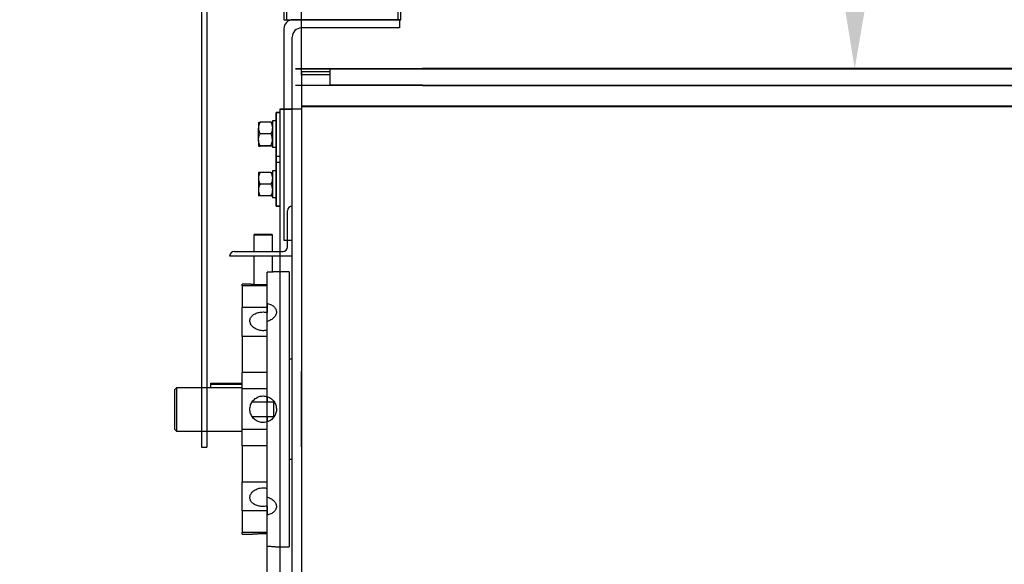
# Model space of a CAD drawing. Header units: inches. Extents: x 170 to 284, y 215 to 248.
# Tile 920 of 1056: x 226.585 to 227.933, y 244.3 to 245.046. Entities that reach past the tile are written whole.
import ezdxf

# ---------------------------------------------------------------- set-up
doc = ezdxf.new("R2010")
doc.units = ezdxf.units.IN
doc.header["$LTSCALE"] = 0.25
doc.header["$MEASUREMENT"] = 0
doc.layers.add('ANNOTATIONS', color=1, linetype='Continuous')
doc.layers.add('LH TOP OF HOOD', color=7, linetype='Continuous')
doc.styles.add('ARIAL', font='arial.ttf', dxfattribs={"height": 0.09375})
doc.dimstyles.new('STANDARD$0', dxfattribs={"dimtxt": 0.09375, "dimasz": 0.09375, "dimexe": 0.03125, "dimexo": 0.046875, "dimgap": 0.09, "dimtad": 0, "dimtih": 1, "dimtoh": 1, "dimdec": 4, "dimzin": 0, "dimdsep": 46, "dimtxsty": 'ARIAL', "dimcen": 0.09, "dimadec": 0, "dimazin": 0, "dimtfac": 1, "dimtdec": 4, "dimtofl": 0, "dimtmove": 0, "dimatfit": 1, "dimfxl": 1, "dimtolj": 1, "dimtzin": 0, "dimarcsym": 0})

# ---------------------------------------------------------------- blocks, each defined once
blk = doc.blocks.new('*D81')
at = {"layer": 'ANNOTATIONS', "color": 0, "lineweight": -2, "transparency": 16777216}
for p, q in [((226.7726, 245.3395), (226.7726, 245.831)), ((226.971, 244.9699), (226.971, 245.831)), ((226.6789, 245.7997), (226.5851, 245.7997)), ((227.0648, 245.7997), (227.1585, 245.7997))]:
    blk.add_line(p, q, dxfattribs=at)
at = {"layer": 'ANNOTATIONS', "color": 0, "transparency": 16777216}
for points in [[(226.6789, 245.8154), (226.6789, 245.7841), (226.7726, 245.7997)], [(227.0648, 245.8154), (227.0648, 245.7841), (226.971, 245.7997)]]:
    blk.add_solid(points, dxfattribs=at)
at = {"layer": 'defpoints', "color": 0, "transparency": 16777216}
for p in [(226.7726, 245.7997), (226.7726, 245.2926), (226.971, 244.9231)]:
    blk.add_point(p, dxfattribs=at)
at = {"layer": 'ANNOTATIONS', "color": 0, "transparency": 16777216, "insert": (227.3024, 245.7997), "char_height": 0.09375, "attachment_point": 5, "style": 'ARIAL'}
blk.add_mtext('\\A1;5"', dxfattribs=at)

msp = doc.modelspace()

# ---------------------------------------------------------------- linework, layer by layer
at = {"layer": 'ANNOTATIONS'}
msp.add_solid([(227.71302, 245.07245), (227.74427, 245.0723), (227.72822, 244.97863)], dxfattribs=at)
at = {"layer": 'LH TOP OF HOOD'}
for p, q in [((226.83404, 245.21955), (226.83404, 244.46033)), ((226.84145, 245.21955), (226.84145, 244.46033)), ((226.94681, 245.06812), (226.94681, 245.04567)), ((226.95105, 245.04567), (226.95105, 245.06812)), ((227.10275, 245.06812), (227.10275, 245.04567)), ((227.10699, 245.04567), (227.10699, 245.06812)), ((226.94681, 245.04567), (226.95105, 245.04567)), ((226.95105, 245.04567), (227.10275, 245.04567)), ((227.10487, 245.04567), (226.95931, 245.04567)), ((227.10275, 245.04567), (227.10699, 245.04567)), ((227.10487, 245.04567), (227.10487, 245.03431)), ((226.94681, 245.03317), (226.94681, 244.74351)), ((227.10487, 245.03431), (226.97067, 245.03431)), ((226.95817, 244.74351), (226.95817, 245.02181)), ((226.96265, 244.97896), (227.13676, 244.97896)), ((226.96265, 244.97841), (227.13676, 244.97841)), ((227.00953, 244.97442), (226.97101, 244.97442)), ((226.97101, 244.97442), (226.97101, 244.08174)), ((227.00953, 244.97896), (227.00953, 244.95545)), ((229.07277, 244.97896), (227.13676, 244.97896)), ((227.13676, 244.97841), (229.07277, 244.97841)), ((227.00953, 244.97014), (226.97101, 244.97014)), ((226.96265, 244.95603), (227.00953, 244.95603)), ((227.00953, 244.95545), (226.96265, 244.95545)), ((227.13676, 244.95603), (227.00953, 244.95603)), ((227.13676, 244.95603), (227.00953, 244.95603)), ((227.13676, 244.95545), (227.00953, 244.95545)), ((227.13676, 244.95545), (227.00953, 244.95545)), ((227.13676, 244.95603), (229.07277, 244.95603)), ((227.13676, 244.95545), (229.07277, 244.95545)), ((226.94105, 244.92306), (226.95817, 244.92306)), ((226.97101, 244.92306), (226.94105, 244.92306)), ((226.94105, 244.92306), (226.94105, 244.91878)), ((226.94105, 244.92306), (226.94105, 244.09074)), ((226.95817, 244.08174), (226.95817, 244.92306)), ((227.13676, 244.92734), (226.97101, 244.92734)), ((227.13676, 244.92734), (226.97101, 244.92734)), ((227.13676, 244.92629), (226.97101, 244.92629)), ((227.13676, 244.92629), (226.97101, 244.92629)), ((231.22278, 244.92734), (227.13676, 244.92734)), ((231.22278, 244.92629), (227.13676, 244.92629)), ((226.93646, 244.90729), (226.93112, 244.90729)), ((226.93112, 244.90729), (226.93112, 244.8704)), ((226.94105, 244.91878), (226.93646, 244.91878)), ((226.93646, 244.91878), (226.93646, 244.85886)), ((226.94105, 244.91878), (226.93646, 244.91878)), ((226.93646, 244.91878), (226.93646, 244.79038)), ((226.93646, 244.79038), (226.93646, 244.91878)), ((226.93646, 244.91878), (226.94105, 244.91878)), ((226.94105, 244.91878), (226.94105, 244.79038)), ((226.91197, 244.90487), (226.91197, 244.89726)), ((226.91197, 244.88121), (226.91197, 244.89726)), ((226.92898, 244.90515), (226.91411, 244.90515)), ((226.91197, 244.88121), (226.91197, 244.87277)), ((226.92898, 244.88938), (226.91411, 244.88938)), ((226.92898, 244.87305), (226.91411, 244.87305)), ((226.92898, 244.87249), (226.91411, 244.87249)), ((226.93646, 244.8704), (226.93112, 244.8704)), ((226.93646, 244.85886), (226.94105, 244.85886)), ((226.94105, 244.8503), (226.93646, 244.8503)), ((226.93646, 244.8503), (226.93646, 244.79038)), ((226.91197, 244.8364), (226.91197, 244.82837)), ((226.91197, 244.82837), (226.91197, 244.81231)), ((226.92898, 244.8364), (226.91411, 244.8364)), ((226.93646, 244.83881), (226.93112, 244.83881)), ((226.93112, 244.83881), (226.93112, 244.80192)), ((226.91197, 244.81231), (226.91197, 244.80428)), ((226.92898, 244.82034), (226.91411, 244.82034)), ((226.92898, 244.80428), (226.91411, 244.80428)), ((226.93646, 244.80192), (226.93112, 244.80192)), ((226.93646, 244.79038), (226.94105, 244.79038)), ((226.93646, 244.79038), (226.94105, 244.79038)), ((226.94105, 244.79038), (226.93646, 244.79038)), ((226.94105, 244.79038), (226.94105, 244.72831)), ((226.95175, 244.73473), (226.95175, 244.78396)), ((226.90668, 244.75185), (226.90561, 244.75078)), ((226.90561, 244.75078), (226.90561, 244.72831)), ((226.93055, 244.75078), (226.90561, 244.75078)), ((226.90668, 244.75185), (226.92954, 244.75185)), ((226.92954, 244.75185), (226.93022, 244.75185)), ((226.93129, 244.75078), (226.93022, 244.75185)), ((226.93129, 244.75078), (226.93055, 244.75078)), ((226.93129, 244.72831), (226.93129, 244.75078)), ((226.94681, 244.74351), (226.95817, 244.74351)), ((226.95817, 244.72189), (226.87256, 244.72189)), ((226.87898, 244.72831), (226.94533, 244.72831)), ((226.90561, 244.72189), (226.90561, 244.68289)), ((226.93129, 244.70006), (226.93129, 244.72189)), ((226.94105, 244.72831), (226.94105, 244.08174)), ((226.92392, 244.657), (226.92392, 244.6997)), ((226.92392, 244.08309), (226.92392, 244.6997)), ((226.95406, 244.70049), (226.93653, 244.70049)), ((226.95406, 244.70049), (226.95406, 244.32384)), ((226.90034, 244.68337), (226.88968, 244.68337)), ((226.88968, 244.68108), (226.88968, 244.68337)), ((226.92392, 244.68108), (226.88968, 244.68108)), ((226.88968, 244.68108), (226.88968, 244.65135)), ((226.92392, 244.65135), (226.88968, 244.65135)), ((226.88968, 244.61187), (226.88968, 244.65135)), ((226.92392, 244.657), (226.92392, 244.64484)), ((226.92392, 244.52947), (226.92392, 244.63254)), ((226.92392, 244.61187), (226.88968, 244.61187)), ((226.88968, 244.61187), (226.88968, 244.56233)), ((226.95817, 244.58065), (226.95406, 244.58065)), ((226.92392, 244.56233), (226.88968, 244.56233)), ((226.88968, 244.54008), (226.88968, 244.56233)), ((226.97101, 244.46052), (226.97101, 244.56381)), ((226.84688, 244.54785), (226.88968, 244.54785)), ((226.84688, 244.54625), (226.84688, 244.54785)), ((226.88968, 244.54625), (226.84688, 244.54625)), ((226.84688, 244.54143), (226.84688, 244.54625)), ((226.79766, 244.53924), (226.7998, 244.54143)), ((226.79766, 244.48434), (226.79766, 244.53924)), ((226.7998, 244.54143), (226.7998, 244.4822)), ((226.88968, 244.54143), (226.7998, 244.54143)), ((226.92392, 244.54008), (226.88968, 244.54008)), ((226.88968, 244.48425), (226.88968, 244.54008)), ((226.92392, 244.52947), (226.92392, 244.52192)), ((226.92392, 244.52192), (226.90322, 244.52192)), ((226.93248, 244.52192), (226.92392, 244.52192)), ((226.93248, 244.52192), (226.93248, 244.50241)), ((226.90322, 244.50241), (226.92392, 244.50241)), ((226.92392, 244.50241), (226.93248, 244.50241)), ((226.92392, 244.50241), (226.92392, 244.49486)), ((226.92392, 244.3918), (226.92392, 244.49486)), ((226.79766, 244.48434), (226.7998, 244.4822)), ((226.7998, 244.4822), (226.88968, 244.4822)), ((226.92392, 244.48425), (226.88968, 244.48425)), ((226.88968, 244.462), (226.88968, 244.48425)), ((226.92392, 244.462), (226.88968, 244.462)), ((226.88968, 244.462), (226.88968, 244.41246)), ((226.83404, 244.46033), (226.84145, 244.46033)), ((226.95406, 244.44368), (226.95817, 244.44368)), ((226.92392, 244.41246), (226.88968, 244.41246)), ((226.88968, 244.37298), (226.88968, 244.41246)), ((226.92392, 244.37298), (226.88968, 244.37298)), ((226.88968, 244.37298), (226.88968, 244.34325)), ((226.92392, 244.37949), (226.92392, 244.36733)), ((226.92392, 244.32463), (226.92392, 244.36733)), ((226.92392, 244.34325), (226.88968, 244.34325)), ((226.88968, 244.34096), (226.88968, 244.34325)), ((226.88968, 244.34096), (226.90035, 244.34096)), ((226.93659, 244.32384), (226.95406, 244.32384))]:
    msp.add_line(p, q, dxfattribs=at)
for centre, radius, start, end in [((226.95931, 245.03317), 0.0125, 90, 180), ((226.97067, 245.02181), 0.0125, 90, 180), ((226.95817, 244.78396), 0.00642, 90, 180), ((226.94533, 244.73473), 0.00642, 270, 0), ((226.87898, 244.72189), 0.00642, 90, 180)]:
    msp.add_arc(centre, radius, start, end, dxfattribs=at)
for points, knots in [([(226.91411, 244.90515), (226.91355, 244.90392), (226.91241, 244.90142), (226.91198, 244.8987), (226.91197, 244.8973), (226.91197, 244.89726)], [0, 0, 0, 0, 0.4845461, 0.9867483, 1, 1, 1, 1]), ([(226.91197, 244.90487), (226.91206, 244.90491), (226.91222, 244.90499), (226.91318, 244.90508), (226.91391, 244.90513), (226.91411, 244.90515)], [0, 0, 0, 0, 0.4066349, 0.8279722, 1, 1, 1, 1]), ([(226.91197, 244.89726), (226.91206, 244.89616), (226.91222, 244.89391), (226.91318, 244.8913), (226.91391, 244.88981), (226.91411, 244.88938)], [0, 0, 0, 0, 0.4066349, 0.8279722, 1, 1, 1, 1]), ([(226.92898, 244.90515), (226.92954, 244.90392), (226.93068, 244.90142), (226.93111, 244.8987), (226.93112, 244.8973), (226.93112, 244.89726)], [0, 0, 0, 0, 0.4845461, 0.9867483, 1, 1, 1, 1]), ([(226.93112, 244.90487), (226.93103, 244.90491), (226.93087, 244.90499), (226.92991, 244.90508), (226.92918, 244.90513), (226.92898, 244.90515)], [0, 0, 0, 0, 0.4066349, 0.8279722, 1, 1, 1, 1]), ([(226.93112, 244.89726), (226.93103, 244.89616), (226.93087, 244.89391), (226.92991, 244.8913), (226.92918, 244.88981), (226.92898, 244.88938)], [0, 0, 0, 0, 0.4066349, 0.8279722, 1, 1, 1, 1]), ([(226.91197, 244.88121), (226.91198, 244.8814), (226.91199, 244.88262), (226.91234, 244.88491), (226.9132, 244.88743), (226.91389, 244.8889), (226.91411, 244.88938)], [0, 0, 0, 0, 0.06692138, 0.43583683, 0.81526676, 1, 1, 1, 1]), ([(226.91411, 244.87305), (226.9138, 244.87374), (226.91304, 244.87537), (226.91218, 244.8781), (226.91204, 244.88016), (226.91197, 244.88121)], [0, 0, 0, 0, 0.26544469, 0.62807321, 1, 1, 1, 1]), ([(226.93112, 244.88121), (226.93111, 244.8814), (226.9311, 244.88262), (226.93075, 244.88491), (226.92989, 244.88743), (226.9292, 244.8889), (226.92898, 244.88938)], [0, 0, 0, 0, 0.06692138, 0.43583683, 0.81526676, 1, 1, 1, 1]), ([(226.92898, 244.87305), (226.92929, 244.87374), (226.93005, 244.87537), (226.93091, 244.8781), (226.93105, 244.88016), (226.93112, 244.88121)], [0, 0, 0, 0, 0.2654447, 0.6280732, 1, 1, 1, 1]), ([(226.91411, 244.87305), (226.91355, 244.873), (226.91241, 244.87291), (226.91198, 244.87282), (226.91197, 244.87277), (226.91197, 244.87277)], [0, 0, 0, 0, 0.48454611, 0.98674827, 1, 1, 1, 1]), ([(226.91197, 244.87277), (226.91206, 244.87273), (226.91222, 244.87265), (226.91318, 244.87256), (226.91391, 244.8725), (226.91411, 244.87249)], [0, 0, 0, 0, 0.4066349, 0.8279722, 1, 1, 1, 1]), ([(226.92898, 244.87305), (226.92954, 244.873), (226.93068, 244.87291), (226.93111, 244.87282), (226.93112, 244.87277), (226.93112, 244.87277)], [0, 0, 0, 0, 0.4845461, 0.9867483, 1, 1, 1, 1]), ([(226.93112, 244.87277), (226.93103, 244.87273), (226.93087, 244.87265), (226.92991, 244.87256), (226.92918, 244.8725), (226.92898, 244.87249)], [0, 0, 0, 0, 0.4066349, 0.82797221, 1, 1, 1, 1]), ([(226.91411, 244.8364), (226.91355, 244.83515), (226.91241, 244.8326), (226.91198, 244.82983), (226.91197, 244.8284), (226.91197, 244.82837)], [0, 0, 0, 0, 0.4845461, 0.9867483, 1, 1, 1, 1]), ([(226.91411, 244.8364), (226.9138, 244.8364), (226.91304, 244.8364), (226.91218, 244.8364), (226.91204, 244.8364), (226.91197, 244.8364)], [0, 0, 0, 0, 0.2654447, 0.6280732, 1, 1, 1, 1]), ([(226.91197, 244.82837), (226.91206, 244.82724), (226.91222, 244.82495), (226.91318, 244.82229), (226.91391, 244.82078), (226.91411, 244.82034)], [0, 0, 0, 0, 0.4066349, 0.8279722, 1, 1, 1, 1]), ([(226.92898, 244.8364), (226.92954, 244.83515), (226.93068, 244.8326), (226.93111, 244.82983), (226.93112, 244.8284), (226.93112, 244.82837)], [0, 0, 0, 0, 0.48454611, 0.98674827, 1, 1, 1, 1]), ([(226.92898, 244.8364), (226.92929, 244.8364), (226.93005, 244.8364), (226.93091, 244.8364), (226.93105, 244.8364), (226.93112, 244.8364)], [0, 0, 0, 0, 0.2654447, 0.6280732, 1, 1, 1, 1]), ([(226.93112, 244.82837), (226.93103, 244.82724), (226.93087, 244.82495), (226.92991, 244.82229), (226.92918, 244.82078), (226.92898, 244.82034)], [0, 0, 0, 0, 0.4066349, 0.8279722, 1, 1, 1, 1]), ([(226.91411, 244.82034), (226.91355, 244.81909), (226.91241, 244.81654), (226.91198, 244.81377), (226.91197, 244.81234), (226.91197, 244.81231)], [0, 0, 0, 0, 0.4845461, 0.9867483, 1, 1, 1, 1]), ([(226.91197, 244.81231), (226.91206, 244.81118), (226.91222, 244.80889), (226.91318, 244.80623), (226.91391, 244.80472), (226.91411, 244.80428)], [0, 0, 0, 0, 0.4066349, 0.8279722, 1, 1, 1, 1]), ([(226.92898, 244.82034), (226.92954, 244.81909), (226.93068, 244.81654), (226.93111, 244.81377), (226.93112, 244.81234), (226.93112, 244.81231)], [0, 0, 0, 0, 0.4845461, 0.9867483, 1, 1, 1, 1]), ([(226.93112, 244.81231), (226.93103, 244.81118), (226.93087, 244.80889), (226.92991, 244.80623), (226.92918, 244.80472), (226.92898, 244.80428)], [0, 0, 0, 0, 0.4066349, 0.8279722, 1, 1, 1, 1]), ([(226.91411, 244.80428), (226.9138, 244.80428), (226.91304, 244.80428), (226.91218, 244.80428), (226.91204, 244.80428), (226.91197, 244.80428)], [0, 0, 0, 0, 0.2654447, 0.6280732, 1, 1, 1, 1]), ([(226.92898, 244.80428), (226.92929, 244.80428), (226.93005, 244.80428), (226.93091, 244.80428), (226.93105, 244.80428), (226.93112, 244.80428)], [0, 0, 0, 0, 0.2654447, 0.6280732, 1, 1, 1, 1]), ([(226.93653, 244.70049), (226.93654, 244.70049), (226.93658, 244.70049), (226.93608, 244.70044), (226.9351, 244.70035), (226.93361, 244.70023), (226.93171, 244.70008), (226.92941, 244.69993), (226.92682, 244.69979), (226.92489, 244.69973), (226.92392, 244.6997)], [0, 0, 0, 0, 0.0676192, 0.1985122, 0.3331933, 0.4642568, 0.5990907, 0.7306842, 0.8660879, 1, 1, 1, 1]), ([(226.92392, 244.6825), (226.92296, 244.68247), (226.92099, 244.68242), (226.91794, 244.6824), (226.91489, 244.68244), (226.91197, 244.68252), (226.9092, 244.68265), (226.90671, 244.68281), (226.90453, 244.68297), (226.90276, 244.68313), (226.90141, 244.68326), (226.9006, 244.68334), (226.90024, 244.68338), (226.90032, 244.68337), (226.90034, 244.68337)], [0, 0, 0, 0, 0.0880761, 0.1787049, 0.266782, 0.3574119, 0.4455445, 0.5362084, 0.6247752, 0.7159002, 0.804616, 0.8959248, 0.9842732, 1, 1, 1, 1]), ([(226.92392, 244.657), (226.9241, 244.65697), (226.92523, 244.65673), (226.92726, 244.65614), (226.92981, 244.65504), (226.93203, 244.65365), (226.93389, 244.65202), (226.93529, 244.65017), (226.93623, 244.64816), (226.93665, 244.64604), (226.93656, 244.64387), (226.93596, 244.64171), (226.93487, 244.63961), (226.93331, 244.63766), (226.93133, 244.6359), (226.92898, 244.6344), (226.92649, 244.63325), (226.92473, 244.63276), (226.92392, 244.63254)], [0, 0, 0, 0, 0.0117872, 0.0782763, 0.1447668, 0.2114516, 0.2781362, 0.3449519, 0.4117662, 0.4783709, 0.5449752, 0.6113578, 0.6777416, 0.7442343, 0.8107279, 0.8774926, 0.9442564, 1, 1, 1, 1]), ([(226.92392, 244.62037), (226.92277, 244.62014), (226.92065, 244.61972), (226.91741, 244.61967), (226.9144, 244.62), (226.91147, 244.62073), (226.90877, 244.62181), (226.90631, 244.62322), (226.90421, 244.62491), (226.90249, 244.62683), (226.90124, 244.62889), (226.90047, 244.63106), (226.90021, 244.63323), (226.90047, 244.63538), (226.90123, 244.63741), (226.90249, 244.63931), (226.90418, 244.64099), (226.90629, 244.64246), (226.90873, 244.64365), (226.91147, 244.64455), (226.91471, 244.6452), (226.91897, 244.64554), (226.92211, 244.6451), (226.92392, 244.64484)], [0, 0, 0, 0, 0.05215525, 0.0962877, 0.14170637, 0.18574187, 0.23104519, 0.27525069, 0.32072774, 0.36510554, 0.4107749, 0.45505917, 0.50064017, 0.5447124, 0.59006365, 0.6341344, 0.67947137, 0.7237524, 0.76931119, 0.81368989, 0.85936485, 0.91856701, 1, 1, 1, 1]), ([(226.92392, 244.49486), (226.92277, 244.49457), (226.92064, 244.49402), (226.9174, 244.49397), (226.91437, 244.49439), (226.91146, 244.49533), (226.90874, 244.49673), (226.9063, 244.49857), (226.90419, 244.5008), (226.90249, 244.50335), (226.90123, 244.50616), (226.90047, 244.50914), (226.90021, 244.5122), (226.90048, 244.51525), (226.90124, 244.51821), (226.9025, 244.52099), (226.90419, 244.52354), (226.9063, 244.52576), (226.90875, 244.52761), (226.91149, 244.52902), (226.91473, 244.53004), (226.91897, 244.53057), (226.92211, 244.52987), (226.92392, 244.52947)], [0, 0, 0, 0, 0.05215734, 0.09693228, 0.14170748, 0.18637592, 0.2310455, 0.27588629, 0.32072733, 0.365751, 0.41077362, 0.45570611, 0.50063788, 0.54534881, 0.59006044, 0.63476342, 0.67946741, 0.72438707, 0.76930649, 0.81433344, 0.85935922, 0.91856375, 1, 1, 1, 1]), ([(226.92392, 244.52947), (226.9241, 244.52941), (226.92523, 244.52904), (226.92726, 244.52812), (226.92981, 244.52643), (226.93203, 244.52432), (226.93389, 244.52187), (226.93529, 244.51913), (226.93623, 244.51621), (226.93665, 244.51316), (226.93656, 244.5101), (226.93596, 244.5071), (226.93487, 244.50424), (226.93331, 244.50161), (226.93133, 244.49926), (226.92898, 244.49729), (226.92649, 244.49579), (226.92473, 244.49515), (226.92392, 244.49486)], [0, 0, 0, 0, 0.0117872, 0.0782763, 0.1447668, 0.2114516, 0.2781362, 0.3449519, 0.4117662, 0.4783709, 0.5449752, 0.6113578, 0.6777416, 0.7442343, 0.8107279, 0.8774926, 0.9442564, 1, 1, 1, 1]), ([(226.92392, 244.37949), (226.92277, 244.3793), (226.92065, 244.37896), (226.91741, 244.37892), (226.9144, 244.37919), (226.91147, 244.37978), (226.90877, 244.38067), (226.90631, 244.38186), (226.90421, 244.38331), (226.90249, 244.38502), (226.90124, 244.38691), (226.90047, 244.38897), (226.90021, 244.3911), (226.90047, 244.39329), (226.90123, 244.39543), (226.90249, 244.39749), (226.90418, 244.39939), (226.90629, 244.40109), (226.90873, 244.4025), (226.91147, 244.40361), (226.91471, 244.4044), (226.91897, 244.40482), (226.92211, 244.40427), (226.92392, 244.40396)], [0, 0, 0, 0, 0.0521552, 0.0962877, 0.1417064, 0.1857419, 0.2310452, 0.2752507, 0.3207277, 0.3651055, 0.4107749, 0.4550592, 0.5006402, 0.5447124, 0.5900637, 0.6341344, 0.6794714, 0.7237524, 0.7693112, 0.8136899, 0.8593649, 0.918567, 1, 1, 1, 1]), ([(226.92392, 244.3918), (226.9241, 244.39175), (226.92523, 244.39146), (226.92726, 244.39076), (226.92981, 244.38946), (226.93203, 244.38787), (226.93389, 244.38603), (226.93529, 244.38401), (226.93623, 244.38188), (226.93665, 244.3797), (226.93656, 244.37754), (226.93596, 244.37546), (226.93487, 244.37351), (226.93331, 244.37174), (226.93133, 244.37018), (226.92898, 244.3689), (226.92649, 244.36792), (226.92473, 244.36751), (226.92392, 244.36733)], [0, 0, 0, 0, 0.0117872, 0.0782763, 0.1447668, 0.2114516, 0.2781362, 0.3449519, 0.4117662, 0.4783709, 0.5449752, 0.6113578, 0.6777416, 0.7442343, 0.8107279, 0.8774926, 0.9442564, 1, 1, 1, 1]), ([(226.90035, 244.34097), (226.90034, 244.34096), (226.90028, 244.34096), (226.90069, 244.341), (226.90159, 244.34109), (226.903, 244.34123), (226.90484, 244.34138), (226.90705, 244.34155), (226.90962, 244.3417), (226.91241, 244.34183), (226.9154, 244.3419), (226.91929, 244.34194), (226.92212, 244.34188), (226.92392, 244.34184)], [0, 0, 0, 0, 0.0293279, 0.1201766, 0.2082622, 0.2988843, 0.3873045, 0.4782681, 0.5670329, 0.6583808, 0.7469613, 0.8381359, 1, 1, 1, 1]), ([(226.92392, 244.32463), (226.92411, 244.32463), (226.92525, 244.32459), (226.92729, 244.32451), (226.92983, 244.32437), (226.93206, 244.32422), (226.9339, 244.32408), (226.9353, 244.32396), (226.93636, 244.32386), (226.93651, 244.32385), (226.93659, 244.32384)], [0, 0, 0, 0, 0.0260252, 0.1569976, 0.2917387, 0.4232345, 0.5585285, 0.690257, 0.8258286, 1, 1, 1, 1])]:
    msp.add_open_spline(points, degree=3, knots=knots, dxfattribs=at)

# ---------------------------------------------------------------- dimensions: what is measured, and where the dimension line sits
at = {"layer": 'ANNOTATIONS'}
dim = msp.add_linear_dim(base=(226.77264, 245.79975), p1=(226.97101, 244.92306), p2=(226.77264, 245.29263), angle=180, text='5"', dimstyle='STANDARD$0', dxfattribs=at)
dim.commit()
dim.dimension.update_dxf_attribs({"geometry": '*D81', "text_midpoint": (227.30238, 245.79975), "dimtype": 160})

doc.saveas('drawing.dxf')
